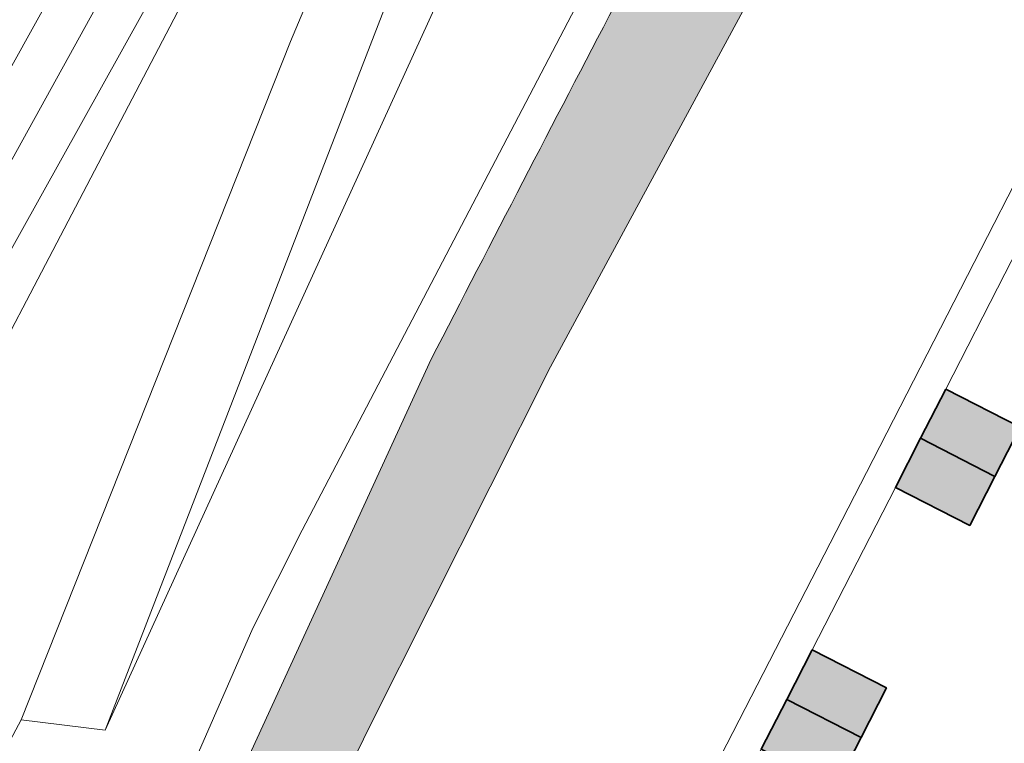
# Model space of a CAD drawing. Header units: metres. Extents: x 125349 to 128236, y 501602 to 503797.
# Tile 605 of 718: x 127538 to 127574, y 502771 to 502798. Entities that reach past the tile are written whole.
import ezdxf

# ---------------------------------------------------------------- set-up
doc = ezdxf.new("R2010")
doc.units = ezdxf.units.M
for name, color, linetype, lineweight in [('B-WE-GR-BEPLANTING_CULTUUR_BOSPLANTSOEN-GV', 90, 'CONTINUOUS', 18), ('B-WE-GR-GRAS-GV', 60, 'CONTINUOUS', 13), ('B-WE-GR-GROENVOORZIENING-GV', 80, 'CONTINUOUS', 18), ('B-WE-GW-TALUD_KRUIN-G', 90, 'CONTINUOUS', 18), ('B-WE-OG-BEBOUWING-GV', 7, 'CONTINUOUS', 35), ('B-WE-OG-TERREIN_BEGROEID-GV', 7, 'CONTINUOUS', 18), ('B-WE-OG-TERREIN_ERF-GV', 7, 'CONTINUOUS', 18), ('B-WE-OG-TERREIN_OEVER-GV', 7, 'CONTINUOUS', 18), ('B-WE-OG-WATER_SLOOT-GV', 120, 'CONTINUOUS', 18), ('B-WE-VH-GESLOTENVERHARDING-GV', 10, 'CONTINUOUS', 18), ('B-WE-VW-MARKERING_PICTOGRAM-G', 7, 'CONTINUOUS', 18)]:
    doc.layers.add(name, color=color, linetype=linetype, lineweight=lineweight)
doc.layers.add('B-WE-OG-BEBOUWING-V', color=7, linetype='CONTINUOUS', lineweight=18, true_color=0xcc646e)
doc.layers.add('B-WE-OG-WATER_SLOOT-V', color=7, linetype='CONTINUOUS', lineweight=18, true_color=0x73e9ff)

msp = doc.modelspace()

# ---------------------------------------------------------------- hatches: boundary and pattern name
at = {"layer": 'B-WE-OG-BEBOUWING-V'}
for points in [[(127572.056, 502784.31), (127571.132, 502782.509), (127573.857, 502781.111), (127574.781, 502782.913)], [(127573.857, 502781.111), (127571.132, 502782.509), (127570.209, 502780.707), (127572.934, 502779.31)], [(127568.952, 502771.544), (127569.88, 502773.355), (127567.156, 502774.752), (127566.223, 502772.932)], [(127565.29, 502771.11), (127568.024, 502769.734), (127568.952, 502771.544), (127566.223, 502772.932)]]:
    msp.add_hatch(color=256, dxfattribs=at).paths.add_polyline_path(points)
at = {"layer": 'B-WE-OG-WATER_SLOOT-V'}
h = msp.add_hatch(color=256, dxfattribs=at)
edge = h.paths.add_edge_path()
edge.add_line((127547.046, 502763.93), (127548.776, 502767.502))
edge.add_line((127548.776, 502767.502), (127550.921, 502771.931))
edge.add_line((127550.921, 502771.931), (127557.567, 502785.122))
edge.add_line((127557.567, 502785.122), (127584.647, 502835.197))
edge.add_arc((127657.476, 502797.221), 82.135, 147.34765, 152.46033, ccw=False)
edge.add_arc((127676.925, 502783.52), 105.908, 144.75254, 146.78375, ccw=False)
edge.add_arc((127643.483, 502803.543), 67.107, 140.05891, 142.23532, ccw=False)
edge.add_arc((127580.604, 502854.078), 13.644, 326.8908, 337.3934)
edge.add_arc((127588.477, 502849.764), 4.813, 348.8439, 375.8047)
edge.add_line((127593.108, 502851.075), (127594.805, 502853.827))
edge.add_line((127594.805, 502853.827), (127603.376, 502867.256))
edge.add_line((127603.376, 502867.256), (127605.345, 502870.291))
edge.add_line((127605.345, 502870.291), (127607.419, 502872.334))
edge.add_line((127607.419, 502872.334), (127642.107, 502922.492))
edge.add_line((127642.107, 502922.492), (127643.377, 502924.329))
edge.add_arc((127703.318, 502890.512), 68.822, 141.85302, 150.56934, ccw=False)
edge.add_arc((127706.558, 502887.57), 73.188, 135.42389, 141.60909, ccw=False)
edge.add_arc((127763.555, 502836.98), 149.347, 131.84164, 136.94602, ccw=False)
edge.add_arc((127705.789, 502895.951), 66.983, 117.44423, 128.67788, ccw=False)
edge.add_arc((128077.548, 502324.54), 748.392, 121.642514, 122.547125, ccw=False)
edge.add_arc((127608.977, 503071.58), 133.596, 304.64652, 310.67804)
edge.add_arc((127566.102, 503128.037), 204.403, 309.47715, 312.59843)
edge.add_arc((127680.575, 502996.185), 30.276, 322.0659, 335.0041)
edge.add_line((127708.015, 502983.392), (127710.172, 502987.045))
edge.add_line((127710.172, 502987.045), (127719.627, 502998.369))
edge.add_arc((127717.765, 502998.013), 1.896, 10.8099, 65.1028)
edge.add_arc((127717.765, 502998.018), 1.891, 65.0526, 112.4599)
edge.add_arc((127717.741, 502998.058), 1.845, 112.2446, 124.2157)
edge.add_arc((127757.699, 502963.797), 54.418, 138.8798, 143.6748)
edge.add_line((127713.856, 502996.032), (127711.144, 502991.936))
edge.add_line((127711.144, 502991.936), (127708.426, 502987.871))
edge.add_line((127708.426, 502987.871), (127706.176, 502984.608))
edge.add_arc((127656.112, 503027.16), 65.704, 315.65704, 319.63679, ccw=False)
edge.add_arc((127650.649, 503031.795), 72.853, 305.44484, 316.05304, ccw=False)
edge.add_arc((127556.973, 503140.8), 216.378, 305.26387, 308.9163, ccw=False)
edge.add_arc((127597.305, 503087.429), 149.53, 298.18054, 304.45213, ccw=False)
edge.add_arc((127743.982, 502846.403), 133.096, 124.85317, 130.86512)
edge.add_arc((127720.73, 502876.353), 95.254, 132.07475, 140.4436)
edge.add_arc((127732.303, 502865.426), 111.141, 139.9003, 149.03714)
edge.add_line((127637, 502922.606), (127601.883, 502872.5))
edge.add_line((127601.883, 502872.5), (127599.92, 502869.465))
edge.add_line((127599.92, 502869.465), (127589.168, 502852.341))
edge.add_arc((129132.953, 501981.939), 1772.251, 150.585246, 151.351563)
edge.add_arc((128961.409, 502073.734), 1577.698, 151.290308, 152.127044)
edge.add_arc((129503.706, 501782.032), 2193.46, 152.01395, 152.778045)
edge.add_line((127553.191, 502785.406), (127543.994, 502765.39))
edge.add_line((127543.994, 502765.39), (127547.046, 502763.93))

# ---------------------------------------------------------------- linework, layer by layer
at = {"layer": 'B-WE-GR-BEPLANTING_CULTUUR_BOSPLANTSOEN-GV', "flags": 128}
for points in [[(127562.7, 502768.711), (127569.143, 502781.254), (127579.006, 502800.496), (127589.524, 502819.424), (127609.431, 502853.27), (127610.084, 502854.292), (127626.807, 502880.496), (127630.707, 502886.396), (127648.082, 502911.537), (127672.873, 502896.36)], [(127584.647, 502835.197), (127557.567, 502785.122), (127550.921, 502771.931), (127548.776, 502767.502), (127547.046, 502763.93), (127548.7, 502763.138)]]:
    msp.add_lwpolyline(points, dxfattribs=at)
at = {"layer": 'B-WE-GR-GRAS-GV', "flags": 128}
for points in [[(127689.911, 502983.861), (127689.992, 502983.764), (127680.379, 502974.115), (127653.302, 502950.313), (127642.286, 502938.957), (127629.08, 502921.845), (127601.558, 502884.329), (127588.492, 502863.912), (127570.837, 502831.606), (127557.906, 502808.34), (127541.237, 502771.803), (127538.154, 502772.186), (127535.839, 502767.852), (127540.11, 502765.752)], [(127541.237, 502771.803), (127557.906, 502808.34), (127570.837, 502831.606), (127588.492, 502863.912), (127601.558, 502884.329), (127629.08, 502921.845), (127642.286, 502938.957), (127653.302, 502950.313), (127680.379, 502974.115), (127689.992, 502983.764), (127689.911, 502983.861)], [(127548.7, 502763.138), (127547.046, 502763.93), (127543.994, 502765.39), (127543.67, 502765.481), (127543.541, 502767.131), (127544.486, 502770.597), (127546.651, 502775.545), (127548.463, 502779.142), (127558.326, 502798.015), (127573.971, 502826.708), (127593.598, 502861.69), (127603.093, 502876.015), (127631.909, 502917.167)], [(127572.648, 502850.435), (127563.146, 502832.26), (127562.804, 502831.392), (127562.594, 502830.729), (127562.398, 502830.061), (127562.217, 502829.389), (127562.051, 502828.713), (127561.899, 502828.034), (127561.762, 502827.352), (127561.21, 502825.366), (127560.634, 502823.387), (127560.035, 502821.415), (127559.412, 502819.45), (127558.766, 502817.493), (127558.096, 502815.543), (127557.34, 502813.39), (127556.561, 502811.246), (127555.758, 502809.11), (127554.932, 502806.983), (127554.082, 502804.865), (127553.209, 502802.757), (127541.237, 502771.803)]]:
    msp.add_lwpolyline(points, dxfattribs=at)
at = {"layer": 'B-WE-GR-GROENVOORZIENING-GV', "flags": 128}
for points in [[(127529.631, 502770.891), (127546.52, 502803.162), (127558.667, 502826.104), (127563.146, 502832.26), (127572.648, 502850.435), (127581.917, 502866.874), (127589.818, 502880.342), (127596.253, 502890.632), (127600.363, 502896.668), (127605.493, 502904.129), (127608.432, 502908.481), (127612.506, 502913.997), (127615.937, 502918.585), (127619.304, 502923.108), (127622.609, 502927.278), (127626.627, 502932.502), (127631.855, 502938.595), (127638.276, 502945.777), (127646.903, 502955.24), (127646.147, 502955.831), (127644.1, 502953.662)], [(127574.175, 502854.791), (127531.35, 502777.877), (127528.469, 502772.363), (127528.82, 502771.288), (127529.631, 502770.891)], [(127425.389, 502580.651), (127427.892, 502582.104), (127428.879, 502583.071), (127433.508, 502592.568), (127442.598, 502611.377), (127458.058, 502643.331), (127478.662, 502685.245), (127500, 502726.683), (127510.903, 502747.857), (127512.092, 502750), (127512.362, 502750.486), (127513.827, 502752.888), (127516.659, 502757.967), (127518.036, 502760.413), (127525.579, 502774.129), (127566.222, 502847.386)]]:
    msp.add_lwpolyline(points, dxfattribs=at)
at = {"layer": 'B-WE-GW-TALUD_KRUIN-G', "flags": 128}
msp.add_lwpolyline([(127689.992, 502983.764), (127680.379, 502974.115), (127653.302, 502950.313), (127642.286, 502938.957), (127629.08, 502921.845), (127601.558, 502884.329), (127588.492, 502863.912), (127570.837, 502831.606), (127557.906, 502808.34), (127541.237, 502771.803)], dxfattribs=at)
at = {"layer": 'B-WE-OG-BEBOUWING-GV', "flags": 128}
for points in [[(127572.056, 502784.31), (127571.132, 502782.509), (127573.857, 502781.111), (127574.781, 502782.913)], [(127573.857, 502781.111), (127571.132, 502782.509), (127570.209, 502780.707), (127572.934, 502779.31)], [(127568.952, 502771.544), (127569.88, 502773.355), (127567.156, 502774.752), (127566.223, 502772.932)], [(127565.29, 502771.11), (127568.024, 502769.734), (127568.952, 502771.544), (127566.223, 502772.932)]]:
    msp.add_lwpolyline(points, close=True, dxfattribs=at)
at = {"layer": 'B-WE-OG-TERREIN_BEGROEID-GV', "flags": 128}
msp.add_lwpolyline([(127538.154, 502772.186), (127548.034, 502797.049), (127548.715, 502798.687), (127549.389, 502800.328), (127550.056, 502801.971), (127550.717, 502803.617), (127551.37, 502805.266), (127552.017, 502806.918), (127552.682, 502808.643), (127553.34, 502810.37), (127553.99, 502812.1), (127554.633, 502813.833), (127555.269, 502815.569), (127555.897, 502817.307), (127556.386, 502818.764), (127556.865, 502820.225), (127557.332, 502821.69), (127557.788, 502823.158), (127558.233, 502824.629), (127558.667, 502826.104), (127546.52, 502803.162), (127529.631, 502770.891), (127534.575, 502768.474), (127535.839, 502767.852)], close=True, dxfattribs=at)
msp.add_lwpolyline([(127548.715, 502798.687), (127548.034, 502797.049), (127538.154, 502772.186), (127541.237, 502771.803), (127553.209, 502802.757)], dxfattribs=at)
at = {"layer": 'B-WE-OG-TERREIN_ERF-GV', "flags": 128}
for points in [[(127579.006, 502800.496), (127569.143, 502781.254), (127562.7, 502768.711), (127563.678, 502768.092), (127565.29, 502771.11), (127566.223, 502772.932), (127567.156, 502774.752), (127570.209, 502780.707), (127571.132, 502782.509), (127572.056, 502784.31), (127574.224, 502788.539), (127576.065, 502792.129), (127576.993, 502793.94), (127580.073, 502799.949)], [(127574.224, 502788.539), (127572.056, 502784.31), (127574.781, 502782.913), (127573.857, 502781.111), (127572.934, 502779.31), (127570.209, 502780.707), (127567.156, 502774.752), (127569.88, 502773.355), (127568.952, 502771.544), (127568.024, 502769.734), (127565.29, 502771.11), (127563.678, 502768.092), (127573.194, 502762.395), (127576.095, 502767.195)]]:
    msp.add_lwpolyline(points, dxfattribs=at)
at = {"layer": 'B-WE-OG-TERREIN_OEVER-GV', "flags": 128}
for points in [[(127631.909, 502917.167), (127603.093, 502876.015), (127593.598, 502861.69), (127573.971, 502826.708), (127558.326, 502798.015), (127548.463, 502779.142), (127546.651, 502775.545), (127544.486, 502770.597), (127543.541, 502767.131), (127543.67, 502765.481), (127543.994, 502765.39)], [(127543.994, 502765.39), (127553.191, 502785.406)]]:
    msp.add_lwpolyline(points, dxfattribs=at)
at = {"layer": 'B-WE-OG-TERREIN_OEVER-GV'}
msp.add_lwpolyline([(127553.191, 502785.406, -0.003334), (127566.745, 502811.328)], format="xyb", dxfattribs=at)
at = {"layer": 'B-WE-OG-WATER_SLOOT-GV', "flags": 128}
for points in [[(127550.921, 502771.931), (127557.567, 502785.122), (127584.647, 502835.197)], [(127553.191, 502785.406), (127543.994, 502765.39), (127547.046, 502763.93)], [(127547.046, 502763.93), (127548.776, 502767.502), (127550.921, 502771.931)]]:
    msp.add_lwpolyline(points, dxfattribs=at)
at = {"layer": 'B-WE-OG-WATER_SLOOT-GV'}
msp.add_lwpolyline([(127566.745, 502811.328, 0.003334), (127553.191, 502785.406)], format="xyb", dxfattribs=at)
at = {"layer": 'B-WE-VH-GESLOTENVERHARDING-GV', "flags": 128}
for points in [[(127527.695, 502769.034), (127527.765, 502769.17), (127527.949, 502769.526), (127528.82, 502771.288), (127528.469, 502772.363), (127531.35, 502777.877), (127574.175, 502854.791)], [(127566.222, 502847.386), (127525.579, 502774.129), (127518.036, 502760.413), (127516.659, 502757.967), (127513.827, 502752.888), (127512.362, 502750.486), (127512.092, 502750), (127510.903, 502747.857), (127500, 502726.683), (127478.662, 502685.245)]]:
    msp.add_lwpolyline(points, dxfattribs=at)
at = {"layer": 'B-WE-VW-MARKERING_PICTOGRAM-G', "flags": 128}
msp.add_lwpolyline([(127588.49, 502882.424), (127582.592, 502872.782), (127572.67, 502855.465), (127558.348, 502829.91), (127530.734, 502779.923), (127520.156, 502760.734), (127516.973, 502754.836), (127511.544, 502745.382)], dxfattribs=at)

doc.saveas('drawing.dxf')
